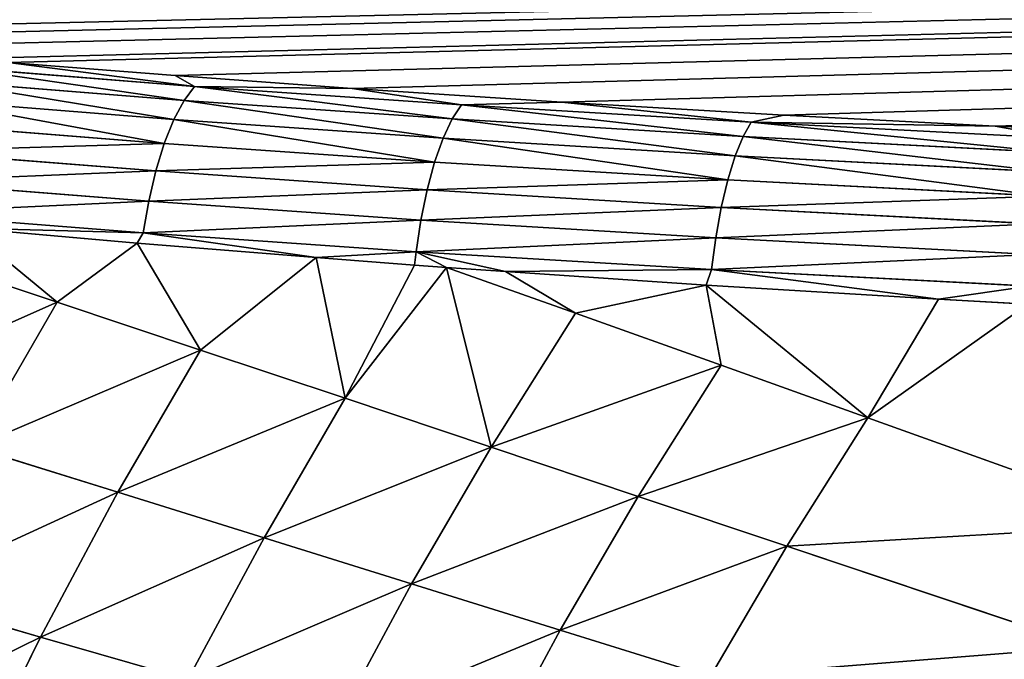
# Model space of a CAD drawing. Extents: x 0 to 605, y 0 to 400.
# Tile 440 of 656: x 97 to 125, y 260 to 278. Entities that reach past the tile are written whole.
import ezdxf

# ---------------------------------------------------------------- set-up
doc = ezdxf.new("R2010")
doc.units = 0
doc.header["$LTSCALE"] = 25.4
doc.layers.get('0').update_dxf_attribs({"linetype": 'CONTINUOUS'})

# ---------------------------------------------------------------- blocks, each defined once
blk = doc.blocks.new('ATLANTA610_-_S_STL')
at = {"color": 0}
for p, q in [((96.878, 52.6, 123.298), (101.611, 50.93, 123.671)), ((96.878, 52.6, 123.298), (101.611, 50.93, 123.671)), ((95.236, 52.32, 123.426), (102.166, 49.862, 123.974)), ((95.236, 52.32, 123.426), (102.166, 49.862, 123.974)), ((101.868, 49.054, 124.371), (94.902, 51.525, 123.819)), ((101.868, 49.054, 124.371), (94.902, 51.525, 123.819)), ((101.611, 50.93, 123.671), (106.635, 49.312, 124.032)), ((102.166, 49.862, 123.974), (101.611, 50.93, 123.671)), ((102.166, 49.862, 123.974), (101.611, 50.93, 123.671)), ((101.611, 50.93, 123.671), (106.635, 49.312, 124.032)), ((101.578, 48.3, 124.913), (94.575, 50.783, 124.359)), ((101.578, 48.3, 124.913), (94.575, 50.783, 124.359)), ((101.306, 47.634, 125.589), (94.271, 50.129, 125.032)), ((101.306, 47.634, 125.589), (94.271, 50.129, 125.032)), ((102.166, 49.862, 123.974), (101.868, 49.054, 124.371)), ((102.166, 49.862, 123.974), (101.868, 49.054, 124.371)), ((102.166, 49.862, 123.974), (106.635, 49.312, 124.032)), ((102.166, 49.862, 123.974), (106.635, 49.312, 124.032)), ((102.166, 49.862, 123.974), (109.727, 47.517, 124.498)), ((102.166, 49.862, 123.974), (109.727, 47.517, 124.498)), ((94.001, 49.59, 125.813), (101.066, 47.085, 126.372)), ((94.001, 49.59, 125.813), (101.066, 47.085, 126.372)), ((100.865, 46.672, 127.231), (93.775, 49.186, 126.669)), ((100.865, 46.672, 127.231), (93.775, 49.186, 126.669)), ((106.635, 49.312, 124.032), (112.571, 47.58, 124.419)), ((109.727, 47.517, 124.498), (106.635, 49.312, 124.032)), ((109.727, 47.517, 124.498), (106.635, 49.312, 124.032)), ((106.635, 49.312, 124.032), (112.571, 47.58, 124.419)), ((100.71, 46.404, 128.126), (93.6, 48.925, 127.564)), ((100.71, 46.404, 128.126), (93.6, 48.925, 127.564)), ((101.578, 48.3, 124.913), (101.868, 49.054, 124.371)), ((101.578, 48.3, 124.913), (101.868, 49.054, 124.371)), ((109.465, 46.698, 124.896), (101.868, 49.054, 124.371)), ((109.465, 46.698, 124.896), (101.868, 49.054, 124.371)), ((101.306, 47.634, 125.589), (101.578, 48.3, 124.913)), ((101.306, 47.634, 125.589), (101.578, 48.3, 124.913)), ((109.208, 45.933, 125.441), (101.578, 48.3, 124.913)), ((109.208, 45.933, 125.441), (101.578, 48.3, 124.913)), ((100.71, 46.404, 128.126), (95.722, 48.076, 127.995)), ((95.722, 48.076, 127.995), (100.535, 46.39, 128.418)), ((100.71, 46.404, 128.126), (95.722, 48.076, 127.995)), ((98.271, 46.773, 130.091), (95.722, 48.076, 127.995)), ((98.271, 46.773, 130.091), (95.722, 48.076, 127.995)), ((95.722, 48.076, 127.995), (100.535, 46.39, 128.418)), ((101.306, 47.634, 125.589), (101.066, 47.085, 126.372)), ((101.306, 47.634, 125.589), (101.066, 47.085, 126.372)), ((108.968, 45.257, 126.119), (101.306, 47.634, 125.589)), ((108.968, 45.257, 126.119), (101.306, 47.634, 125.589)), ((109.727, 47.517, 124.498), (109.465, 46.698, 124.896)), ((109.727, 47.517, 124.498), (109.465, 46.698, 124.896)), ((109.727, 47.517, 124.498), (112.571, 47.58, 124.419)), ((109.727, 47.517, 124.498), (112.571, 47.58, 124.419)), ((109.727, 47.517, 124.498), (117.942, 45.299, 124.992)), ((109.727, 47.517, 124.498), (117.942, 45.299, 124.992)), ((112.571, 47.58, 124.419), (118.867, 45.929, 124.787)), ((117.942, 45.299, 124.992), (112.571, 47.58, 124.419)), ((117.942, 45.299, 124.992), (112.571, 47.58, 124.419)), ((112.571, 47.58, 124.419), (118.867, 45.929, 124.787)), ((101.066, 47.085, 126.372), (100.865, 46.672, 127.231)), ((101.066, 47.085, 126.372), (100.865, 46.672, 127.231)), ((101.066, 47.085, 126.372), (108.756, 44.699, 126.905)), ((101.066, 47.085, 126.372), (108.756, 44.699, 126.905)), ((97.799, 45.185, 139.574), (93.663, 46.722, 138.38)), ((97.799, 45.185, 139.574), (93.663, 46.722, 138.38)), ((95.894, 46.743, 134.2), (98.271, 46.773, 130.091)), ((95.894, 46.743, 134.2), (98.271, 46.773, 130.091)), ((95.894, 46.743, 134.2), (99.993, 45.204, 135.474)), ((95.894, 46.743, 134.2), (99.993, 45.204, 135.474)), ((98.271, 46.773, 130.091), (100.535, 46.39, 128.418)), ((98.271, 46.773, 130.091), (100.535, 46.39, 128.418)), ((98.271, 46.773, 130.091), (102.331, 45.232, 131.444)), ((98.271, 46.773, 130.091), (102.331, 45.232, 131.444)), ((100.71, 46.404, 128.126), (100.865, 46.672, 127.231)), ((100.71, 46.404, 128.126), (100.865, 46.672, 127.231)), ((108.579, 44.279, 127.765), (100.865, 46.672, 127.231)), ((108.579, 44.279, 127.765), (100.865, 46.672, 127.231)), ((109.208, 45.933, 125.441), (109.465, 46.698, 124.896)), ((109.208, 45.933, 125.441), (109.465, 46.698, 124.896)), ((117.712, 44.471, 125.393), (109.465, 46.698, 124.896)), ((117.712, 44.471, 125.393), (109.465, 46.698, 124.896)), ((100.71, 46.404, 128.126), (100.535, 46.39, 128.418)), ((100.71, 46.404, 128.126), (100.535, 46.39, 128.418)), ((100.535, 46.39, 128.418), (105.61, 44.766, 128.827)), ((102.331, 45.232, 131.444), (100.535, 46.39, 128.418)), ((102.331, 45.232, 131.444), (100.535, 46.39, 128.418)), ((100.535, 46.39, 128.418), (105.61, 44.766, 128.827)), ((108.442, 44.005, 128.662), (100.71, 46.404, 128.126)), ((100.71, 46.404, 128.126), (105.61, 44.766, 128.827)), ((100.71, 46.404, 128.126), (105.61, 44.766, 128.827)), ((108.442, 44.005, 128.662), (100.71, 46.404, 128.126)), ((108.968, 45.257, 126.119), (109.208, 45.933, 125.441)), ((108.968, 45.257, 126.119), (109.208, 45.933, 125.441)), ((117.488, 43.698, 125.94), (109.208, 45.933, 125.441)), ((117.488, 43.698, 125.94), (109.208, 45.933, 125.441)), ((118.867, 45.929, 124.787), (117.942, 45.299, 124.992)), ((118.867, 45.929, 124.787), (117.942, 45.299, 124.992)), ((118.867, 45.929, 124.787), (124.857, 44.519, 125.102)), ((118.867, 45.929, 124.787), (124.857, 44.519, 125.102)), ((99.993, 45.204, 135.474), (102.331, 45.232, 131.444)), ((99.993, 45.204, 135.474), (102.331, 45.232, 131.444)), ((102.331, 45.232, 131.444), (105.61, 44.766, 128.827)), ((102.331, 45.232, 131.444), (105.61, 44.766, 128.827)), ((102.331, 45.232, 131.444), (106.432, 43.79, 132.812)), ((102.331, 45.232, 131.444), (106.432, 43.79, 132.812)), ((108.968, 45.257, 126.119), (108.756, 44.699, 126.905)), ((108.968, 45.257, 126.119), (108.756, 44.699, 126.905)), ((117.278, 43.014, 126.62), (108.968, 45.257, 126.119)), ((117.278, 43.014, 126.62), (108.968, 45.257, 126.119)), ((117.942, 45.299, 124.992), (117.712, 44.471, 125.393)), ((117.942, 45.299, 124.992), (117.712, 44.471, 125.393)), ((124.857, 44.519, 125.102), (117.942, 45.299, 124.992)), ((117.942, 45.299, 124.992), (126.799, 43.237, 125.453)), ((124.857, 44.519, 125.102), (117.942, 45.299, 124.992)), ((117.942, 45.299, 124.992), (126.799, 43.237, 125.453)), ((95.747, 45.175, 143.738), (97.799, 45.185, 139.574)), ((95.747, 45.175, 143.738), (97.799, 45.185, 139.574)), ((97.799, 45.185, 139.574), (99.993, 45.204, 135.474)), ((97.799, 45.185, 139.574), (99.993, 45.204, 135.474)), ((101.977, 43.747, 140.78), (97.799, 45.185, 139.574)), ((101.977, 43.747, 140.78), (97.799, 45.185, 139.574)), ((104.134, 43.764, 136.762), (99.993, 45.204, 135.474)), ((104.134, 43.764, 136.762), (99.993, 45.204, 135.474)), ((108.442, 44.005, 128.662), (105.61, 44.766, 128.827)), ((105.61, 44.766, 128.827), (108.397, 43.934, 129.037)), ((108.442, 44.005, 128.662), (105.61, 44.766, 128.827)), ((106.432, 43.79, 132.812), (105.61, 44.766, 128.827)), ((106.432, 43.79, 132.812), (105.61, 44.766, 128.827)), ((105.61, 44.766, 128.827), (108.397, 43.934, 129.037)), ((108.756, 44.699, 126.905), (108.579, 44.279, 127.765)), ((108.756, 44.699, 126.905), (108.579, 44.279, 127.765)), ((108.756, 44.699, 126.905), (117.093, 42.449, 127.407)), ((108.756, 44.699, 126.905), (117.093, 42.449, 127.407)), ((117.488, 43.698, 125.94), (117.712, 44.471, 125.393)), ((117.488, 43.698, 125.94), (117.712, 44.471, 125.393)), ((126.6, 42.402, 125.855), (117.712, 44.471, 125.393)), ((126.6, 42.402, 125.855), (117.712, 44.471, 125.393)), ((124.857, 44.519, 125.102), (131.222, 43.169, 125.403)), ((124.857, 44.519, 125.102), (126.799, 43.237, 125.453)), ((124.857, 44.519, 125.102), (131.222, 43.169, 125.403)), ((124.857, 44.519, 125.102), (126.799, 43.237, 125.453)), ((108.442, 44.005, 128.662), (108.579, 44.279, 127.765)), ((108.442, 44.005, 128.662), (108.579, 44.279, 127.765)), ((116.938, 42.023, 128.268), (108.579, 44.279, 127.765)), ((116.938, 42.023, 128.268), (108.579, 44.279, 127.765)), ((106.432, 43.79, 132.812), (108.397, 43.934, 129.037)), ((106.432, 43.79, 132.812), (108.397, 43.934, 129.037)), ((108.442, 44.005, 128.662), (108.397, 43.934, 129.037)), ((108.442, 44.005, 128.662), (108.397, 43.934, 129.037)), ((108.397, 43.934, 129.037), (109.305, 43.672, 129.103)), ((108.397, 43.934, 129.037), (109.305, 43.672, 129.103)), ((109.305, 43.672, 129.103), (108.442, 44.005, 128.662)), ((109.305, 43.672, 129.103), (108.442, 44.005, 128.662)), ((110.98, 43.199, 129.222), (108.442, 44.005, 128.662)), ((110.98, 43.199, 129.222), (108.442, 44.005, 128.662)), ((116.818, 41.744, 129.166), (108.442, 44.005, 128.662)), ((116.818, 41.744, 129.166), (108.442, 44.005, 128.662)), ((101.977, 43.747, 140.78), (104.134, 43.764, 136.762)), ((101.977, 43.747, 140.78), (104.134, 43.764, 136.762)), ((104.134, 43.764, 136.762), (106.432, 43.79, 132.812)), ((104.134, 43.764, 136.762), (106.432, 43.79, 132.812)), ((108.314, 42.417, 138.064), (104.134, 43.764, 136.762)), ((108.314, 42.417, 138.064), (104.134, 43.764, 136.762)), ((106.432, 43.79, 132.812), (109.305, 43.672, 129.103)), ((110.569, 42.44, 134.194), (106.432, 43.79, 132.812)), ((110.569, 42.44, 134.194), (106.432, 43.79, 132.812)), ((106.432, 43.79, 132.812), (109.305, 43.672, 129.103)), ((109.305, 43.672, 129.103), (110.98, 43.199, 129.222)), ((110.569, 42.44, 134.194), (109.305, 43.672, 129.103)), ((110.569, 42.44, 134.194), (109.305, 43.672, 129.103)), ((112.962, 42.471, 130.396), (109.305, 43.672, 129.103)), ((112.962, 42.471, 130.396), (109.305, 43.672, 129.103)), ((109.305, 43.672, 129.103), (110.98, 43.199, 129.222)), ((117.278, 43.014, 126.62), (117.488, 43.698, 125.94)), ((117.278, 43.014, 126.62), (117.488, 43.698, 125.94)), ((126.405, 41.622, 126.403), (117.488, 43.698, 125.94)), ((126.405, 41.622, 126.403), (117.488, 43.698, 125.94)), ((110.98, 43.199, 129.222), (116.818, 41.744, 129.166)), ((110.98, 43.199, 129.222), (116.818, 41.744, 129.166)), ((110.98, 43.199, 129.222), (116.662, 41.69, 129.603)), ((112.962, 42.471, 130.396), (110.98, 43.199, 129.222)), ((112.962, 42.471, 130.396), (110.98, 43.199, 129.222)), ((110.98, 43.199, 129.222), (116.662, 41.69, 129.603)), ((117.278, 43.014, 126.62), (117.093, 42.449, 127.407)), ((117.278, 43.014, 126.62), (117.093, 42.449, 127.407)), ((126.223, 40.931, 127.084), (117.278, 43.014, 126.62)), ((126.223, 40.931, 127.084), (117.278, 43.014, 126.62)), ((108.314, 42.417, 138.064), (110.569, 42.44, 134.194)), ((108.314, 42.417, 138.064), (110.569, 42.44, 134.194)), ((112.962, 42.471, 130.396), (110.569, 42.44, 134.194)), ((112.962, 42.471, 130.396), (110.569, 42.44, 134.194)), ((114.741, 41.177, 135.59), (110.569, 42.44, 134.194)), ((114.741, 41.177, 135.59), (110.569, 42.44, 134.194)), ((117.088, 41.206, 131.871), (112.962, 42.471, 130.396)), ((117.088, 41.206, 131.871), (112.962, 42.471, 130.396)), ((116.662, 41.69, 129.603), (112.962, 42.471, 130.396)), ((116.662, 41.69, 129.603), (112.962, 42.471, 130.396)), ((117.093, 42.449, 127.407), (116.938, 42.023, 128.268)), ((117.093, 42.449, 127.407), (116.938, 42.023, 128.268)), ((117.093, 42.449, 127.407), (126.062, 40.361, 127.873)), ((117.093, 42.449, 127.407), (126.062, 40.361, 127.873)), ((106.194, 42.402, 142), (108.314, 42.417, 138.064)), ((106.194, 42.402, 142), (108.314, 42.417, 138.064)), ((112.529, 41.156, 139.377), (108.314, 42.417, 138.064)), ((112.529, 41.156, 139.377), (108.314, 42.417, 138.064)), ((116.818, 41.744, 129.166), (116.938, 42.023, 128.268)), ((116.818, 41.744, 129.166), (116.938, 42.023, 128.268)), ((125.928, 39.93, 128.735), (116.938, 42.023, 128.268)), ((125.928, 39.93, 128.735), (116.938, 42.023, 128.268)), ((116.662, 41.69, 129.603), (116.818, 41.744, 129.166)), ((116.662, 41.69, 129.603), (116.818, 41.744, 129.166)), ((116.662, 41.69, 129.603), (123.253, 40.113, 130.001)), ((117.088, 41.206, 131.871), (116.662, 41.69, 129.603)), ((121.246, 40.023, 133.361), (116.662, 41.69, 129.603)), ((117.088, 41.206, 131.871), (116.662, 41.69, 129.603)), ((121.246, 40.023, 133.361), (116.662, 41.69, 129.603)), ((116.662, 41.69, 129.603), (123.253, 40.113, 130.001)), ((116.818, 41.744, 129.166), (123.253, 40.113, 130.001)), ((125.823, 39.648, 129.634), (116.818, 41.744, 129.166)), ((116.818, 41.744, 129.166), (123.253, 40.113, 130.001)), ((125.823, 39.648, 129.634), (116.818, 41.744, 129.166)), ((110.449, 41.142, 143.23), (112.529, 41.156, 139.377)), ((110.449, 41.142, 143.23), (112.529, 41.156, 139.377)), ((112.529, 41.156, 139.377), (114.741, 41.177, 135.59)), ((112.529, 41.156, 139.377), (114.741, 41.177, 135.59)), ((116.778, 39.977, 140.704), (112.529, 41.156, 139.377)), ((116.778, 39.977, 140.704), (112.529, 41.156, 139.377)), ((114.741, 41.177, 135.59), (117.088, 41.206, 131.871)), ((114.741, 41.177, 135.59), (117.088, 41.206, 131.871)), ((118.947, 39.997, 136.998), (114.741, 41.177, 135.59)), ((118.947, 39.997, 136.998), (114.741, 41.177, 135.59)), ((121.246, 40.023, 133.361), (117.088, 41.206, 131.871)), ((121.246, 40.023, 133.361), (117.088, 41.206, 131.871)), ((116.778, 39.977, 140.704), (118.947, 39.997, 136.998)), ((116.778, 39.977, 140.704), (118.947, 39.997, 136.998)), ((118.947, 39.997, 136.998), (121.246, 40.023, 133.361)), ((118.947, 39.997, 136.998), (121.246, 40.023, 133.361)), ((127.45, 37.862, 139.852), (118.947, 39.997, 136.998)), ((127.45, 37.862, 139.852), (118.947, 39.997, 136.998)), ((123.253, 40.113, 130.001), (121.246, 40.023, 133.361)), ((123.253, 40.113, 130.001), (121.246, 40.023, 133.361)), ((121.246, 40.023, 133.361), (125.779, 39.554, 130.144)), ((121.246, 40.023, 133.361), (125.779, 39.554, 130.144)), ((121.246, 40.023, 133.361), (129.652, 37.885, 136.378)), ((121.246, 40.023, 133.361), (129.652, 37.885, 136.378)), ((123.253, 40.113, 130.001), (125.823, 39.648, 129.634)), ((123.253, 40.113, 130.001), (125.823, 39.648, 129.634)), ((123.253, 40.113, 130.001), (125.779, 39.554, 130.144)), ((123.253, 40.113, 130.001), (125.779, 39.554, 130.144))]:
    blk.add_line(p, q, dxfattribs=at)
mesh = blk.add_polyface(dxfattribs=at)
corners = [(35.797, 103.894, 111.851), (571.006, 106.591, 111.249), (34.388, 106.591, 111.249), (37.928, 100.086, 112.701), (38.654, 98.858, 112.975), (40.127, 96.464, 113.509), (41.904, 93.74, 114.117), (42.395, 93.018, 114.278), (44.76, 89.705, 115.018), (45.369, 88.895, 115.198), (47.226, 86.522, 115.728), (49.041, 84.335, 116.216), (49.785, 83.473, 116.408), (52.433, 80.561, 117.058), (55.193, 77.763, 117.683), (58.096, 75.052, 118.288), (61.14, 72.434, 118.872), (64.319, 69.917, 119.434), (67.637, 67.499, 119.973), (71.141, 65.154, 120.497), (74.846, 62.881, 121.004), (78.763, 60.681, 121.495), (82.902, 58.555, 121.969), (87.283, 56.501, 122.428), (89.174, 55.671, 122.613), (91.934, 54.516, 122.871), (95.55, 53.096, 123.188), (96.878, 52.6, 123.298), (101.611, 50.93, 123.671), (106.635, 49.312, 124.032), (112.571, 47.58, 124.419), (118.867, 45.929, 124.787), (124.857, 44.519, 125.102), (131.222, 43.169, 125.403), (137.992, 41.883, 125.69), (145.207, 40.661, 125.963), (152.995, 39.491, 126.224), (161.346, 38.383, 126.471), (171.208, 37.246, 126.725), (179.751, 36.393, 126.915), (189.849, 35.523, 127.109), (200.64, 34.741, 127.284), (213.516, 33.978, 127.454), (226.998, 33.359, 127.592), (239.742, 32.927, 127.689), (253.158, 32.617, 127.758), (267.527, 32.431, 127.8), (285.141, 32.344, 127.819), (302.697, 32.329, 127.822), (320.938, 32.345, 127.819), (339.364, 32.444, 127.797), (353.896, 32.648, 127.751), (366.557, 32.953, 127.683), (378.727, 33.372, 127.589), (392.694, 34.022, 127.445), (404.119, 34.699, 127.293), (414.802, 35.465, 127.122), (425.484, 36.378, 126.919), (435.255, 37.36, 126.699), (444.241, 38.407, 126.466), (452.534, 39.51, 126.22), (459.554, 40.561, 125.985), (466.93, 41.799, 125.709), (474.123, 43.156, 125.406), (480.586, 44.523, 125.101), (486.816, 45.996, 124.772), (492.209, 47.411, 124.456), (497.473, 48.933, 124.117), (502.377, 50.483, 123.771), (507.695, 52.32, 123.361), (512.783, 54.251, 122.93), (514.295, 54.863, 122.793), (517.255, 56.116, 122.514), (520.424, 57.55, 122.194), (521.364, 57.995, 122.094), (525.177, 59.897, 121.67), (526.134, 60.401, 121.557), (528.665, 61.789, 121.248), (531.464, 63.42, 120.884), (532.358, 63.964, 120.762), (535.52, 65.981, 120.312), (536.527, 66.657, 120.161), (538.712, 68.179, 119.821), (541.316, 70.105, 119.392), (541.756, 70.444, 119.316), (544.642, 72.76, 118.799), (547.245, 75.006, 118.298), (549.952, 77.514, 117.738), (552.726, 80.296, 117.117), (555.195, 82.979, 116.519), (557.842, 86.104, 115.821), (560.273, 89.22, 115.126), (562.482, 92.28, 114.443), (564.617, 95.462, 113.733), (566.874, 99.093, 112.922), (568.575, 102.034, 112.266), (569.1, 102.983, 112.054)]
mesh.append_faces([[corners[k] for k in face] for face in [(0, 1, 2), (1, 95, 96)]], dxfattribs={"vtx0": -1, "color": 0})
mesh.append_faces([[corners[k] for k in face] for face in [(1, 0, 3), (1, 3, 4), (1, 4, 5), (1, 5, 6), (1, 6, 7), (1, 7, 8), (1, 8, 9), (1, 9, 10), (1, 10, 11), (1, 11, 12), (1, 12, 13), (1, 13, 14), (1, 14, 15), (1, 15, 16), (1, 16, 17), (1, 17, 18), (1, 18, 19), (1, 19, 20), (1, 20, 21), (1, 21, 22), (1, 22, 23), (1, 23, 24), (1, 24, 25), (1, 25, 26), (1, 26, 27), (1, 27, 28), (1, 28, 29), (1, 29, 30), (1, 30, 31), (1, 31, 32), (1, 32, 33), (1, 33, 34), (1, 34, 35), (1, 35, 36), (1, 36, 37), (1, 37, 38), (1, 38, 39), (1, 39, 40), (1, 40, 41), (1, 41, 42), (1, 42, 43), (1, 43, 44), (1, 44, 45), (1, 45, 46), (1, 46, 47), (1, 47, 48), (1, 48, 49), (1, 49, 50), (1, 50, 51), (1, 51, 52), (1, 52, 53), (1, 53, 54), (1, 54, 55), (1, 55, 56), (1, 56, 57), (1, 57, 58), (1, 58, 59), (1, 59, 60), (1, 60, 61), (1, 61, 62), (1, 62, 63), (1, 63, 64), (1, 64, 65), (1, 65, 66), (1, 66, 67), (1, 67, 68), (1, 68, 69), (1, 69, 70), (1, 70, 71), (1, 71, 72), (1, 72, 73), (1, 73, 74), (1, 74, 75), (1, 75, 76), (1, 76, 77), (1, 77, 78), (1, 78, 79), (1, 79, 80), (1, 80, 81), (1, 81, 82), (1, 82, 83), (1, 83, 84), (1, 84, 85), (1, 85, 86), (1, 86, 87), (1, 87, 88), (1, 88, 89), (1, 89, 90), (1, 90, 91), (1, 91, 92), (1, 92, 93), (1, 93, 94), (1, 94, 95)]], dxfattribs={"vtx0": -1, "vtx2": -1, "color": 0})
mesh = blk.add_polyface(dxfattribs=at)
corners = [(102.166, 49.862, 123.974), (96.878, 52.6, 123.298), (95.236, 52.32, 123.426), (101.611, 50.93, 123.671)]
mesh.append_faces([[corners[k] for k in face] for face in [(0, 1, 2), (1, 0, 3)]], dxfattribs={"vtx0": -1, "color": 0})
mesh = blk.add_polyface(dxfattribs=at)
corners = [(101.868, 49.054, 124.371), (95.236, 52.32, 123.426), (94.902, 51.525, 123.819), (102.166, 49.862, 123.974)]
mesh.append_faces([[corners[k] for k in face] for face in [(0, 1, 2), (1, 0, 3)]], dxfattribs={"vtx0": -1, "color": 0})
mesh = blk.add_polyface(dxfattribs=at)
corners = [(101.578, 48.3, 124.913), (94.902, 51.525, 123.819), (94.575, 50.783, 124.359), (101.868, 49.054, 124.371)]
mesh.append_faces([[corners[k] for k in face] for face in [(0, 1, 2), (1, 0, 3)]], dxfattribs={"vtx0": -1, "color": 0})
mesh = blk.add_polyface(dxfattribs=at)
corners = [(106.635, 49.312, 124.032), (101.611, 50.93, 123.671), (102.166, 49.862, 123.974)]
mesh.append_faces([[corners[k] for k in face] for face in [(0, 1, 2)]], dxfattribs={"color": 0})
mesh = blk.add_polyface(dxfattribs=at)
corners = [(101.306, 47.634, 125.589), (94.575, 50.783, 124.359), (94.271, 50.129, 125.032), (101.578, 48.3, 124.913)]
mesh.append_faces([[corners[k] for k in face] for face in [(0, 1, 2), (1, 0, 3)]], dxfattribs={"vtx0": -1, "color": 0})
mesh = blk.add_polyface(dxfattribs=at)
corners = [(94.001, 49.59, 125.813), (101.306, 47.634, 125.589), (94.271, 50.129, 125.032), (101.066, 47.085, 126.372)]
mesh.append_faces([[corners[k] for k in face] for face in [(0, 1, 2), (1, 0, 3)]], dxfattribs={"vtx0": -1, "color": 0})
mesh = blk.add_polyface(dxfattribs=at)
corners = [(109.465, 46.698, 124.896), (102.166, 49.862, 123.974), (101.868, 49.054, 124.371), (109.727, 47.517, 124.498)]
mesh.append_faces([[corners[k] for k in face] for face in [(0, 1, 2), (1, 0, 3)]], dxfattribs={"vtx0": -1, "color": 0})
mesh = blk.add_polyface(dxfattribs=at)
corners = [(109.727, 47.517, 124.498), (106.635, 49.312, 124.032), (102.166, 49.862, 123.974)]
mesh.append_faces([[corners[k] for k in face] for face in [(0, 1, 2)]], dxfattribs={"color": 0})
mesh = blk.add_polyface(dxfattribs=at)
corners = [(93.775, 49.186, 126.669), (101.066, 47.085, 126.372), (94.001, 49.59, 125.813), (100.865, 46.672, 127.231)]
mesh.append_faces([[corners[k] for k in face] for face in [(0, 1, 2), (1, 0, 3)]], dxfattribs={"vtx0": -1, "color": 0})
mesh = blk.add_polyface(dxfattribs=at)
corners = [(93.6, 48.925, 127.564), (100.865, 46.672, 127.231), (93.775, 49.186, 126.669), (100.71, 46.404, 128.126)]
mesh.append_faces([[corners[k] for k in face] for face in [(0, 1, 2), (1, 0, 3)]], dxfattribs={"vtx0": -1, "color": 0})
mesh = blk.add_polyface(dxfattribs=at)
corners = [(112.571, 47.58, 124.419), (106.635, 49.312, 124.032), (109.727, 47.517, 124.498)]
mesh.append_faces([[corners[k] for k in face] for face in [(0, 1, 2)]], dxfattribs={"color": 0})
mesh = blk.add_polyface(dxfattribs=at)
corners = [(100.71, 46.404, 128.126), (93.6, 48.925, 127.564), (95.722, 48.076, 127.995)]
mesh.append_faces([[corners[k] for k in face] for face in [(0, 1, 2)]], dxfattribs={"color": 0})
mesh = blk.add_polyface(dxfattribs=at)
corners = [(109.208, 45.933, 125.441), (101.868, 49.054, 124.371), (101.578, 48.3, 124.913), (109.465, 46.698, 124.896)]
mesh.append_faces([[corners[k] for k in face] for face in [(0, 1, 2), (1, 0, 3)]], dxfattribs={"vtx0": -1, "color": 0})
mesh = blk.add_polyface(dxfattribs=at)
corners = [(94.254, 48.422, 128.753), (98.271, 46.773, 130.091), (95.722, 48.076, 127.995), (91.838, 48.389, 132.94), (95.894, 46.743, 134.2)]
mesh.append_faces([[corners[k] for k in face] for face in [(0, 1, 2), (1, 3, 4)]], dxfattribs={"vtx0": -1, "color": 0})
mesh.append_faces([[corners[k] for k in face] for face in [(1, 0, 3)]], dxfattribs={"vtx0": -1, "vtx2": -1, "color": 0})
mesh = blk.add_polyface(dxfattribs=at)
corners = [(108.968, 45.257, 126.119), (101.578, 48.3, 124.913), (101.306, 47.634, 125.589), (109.208, 45.933, 125.441)]
mesh.append_faces([[corners[k] for k in face] for face in [(0, 1, 2), (1, 0, 3)]], dxfattribs={"vtx0": -1, "color": 0})
mesh = blk.add_polyface(dxfattribs=at)
corners = [(100.535, 46.39, 128.418), (100.71, 46.404, 128.126), (95.722, 48.076, 127.995)]
mesh.append_faces([[corners[k] for k in face] for face in [(0, 1, 2)]], dxfattribs={"color": 0})
mesh = blk.add_polyface(dxfattribs=at)
corners = [(98.271, 46.773, 130.091), (100.535, 46.39, 128.418), (95.722, 48.076, 127.995)]
mesh.append_faces([[corners[k] for k in face] for face in [(0, 1, 2)]], dxfattribs={"color": 0})
mesh = blk.add_polyface(dxfattribs=at)
corners = [(101.066, 47.085, 126.372), (108.968, 45.257, 126.119), (101.306, 47.634, 125.589), (108.756, 44.699, 126.905)]
mesh.append_faces([[corners[k] for k in face] for face in [(0, 1, 2), (1, 0, 3)]], dxfattribs={"vtx0": -1, "color": 0})
mesh = blk.add_polyface(dxfattribs=at)
corners = [(117.712, 44.471, 125.393), (109.727, 47.517, 124.498), (109.465, 46.698, 124.896), (117.942, 45.299, 124.992)]
mesh.append_faces([[corners[k] for k in face] for face in [(0, 1, 2), (1, 0, 3)]], dxfattribs={"vtx0": -1, "color": 0})
mesh = blk.add_polyface(dxfattribs=at)
corners = [(117.942, 45.299, 124.992), (112.571, 47.58, 124.419), (109.727, 47.517, 124.498)]
mesh.append_faces([[corners[k] for k in face] for face in [(0, 1, 2)]], dxfattribs={"color": 0})
mesh = blk.add_polyface(dxfattribs=at)
corners = [(118.867, 45.929, 124.787), (112.571, 47.58, 124.419), (117.942, 45.299, 124.992)]
mesh.append_faces([[corners[k] for k in face] for face in [(0, 1, 2)]], dxfattribs={"color": 0})
mesh = blk.add_polyface(dxfattribs=at)
corners = [(100.865, 46.672, 127.231), (108.756, 44.699, 126.905), (101.066, 47.085, 126.372), (108.579, 44.279, 127.765)]
mesh.append_faces([[corners[k] for k in face] for face in [(0, 1, 2), (1, 0, 3)]], dxfattribs={"vtx0": -1, "color": 0})
mesh = blk.add_polyface(dxfattribs=at)
corners = [(91.579, 46.711, 142.626), (97.799, 45.185, 139.574), (93.663, 46.722, 138.38), (95.747, 45.175, 143.738)]
mesh.append_faces([[corners[k] for k in face] for face in [(0, 1, 2), (1, 0, 3)]], dxfattribs={"vtx0": -1, "color": 0})
mesh = blk.add_polyface(dxfattribs=at)
corners = [(93.663, 46.722, 138.38), (99.993, 45.204, 135.474), (95.894, 46.743, 134.2), (97.799, 45.185, 139.574)]
mesh.append_faces([[corners[k] for k in face] for face in [(0, 1, 2), (1, 0, 3)]], dxfattribs={"vtx0": -1, "color": 0})
mesh = blk.add_polyface(dxfattribs=at)
corners = [(95.894, 46.743, 134.2), (102.331, 45.232, 131.444), (98.271, 46.773, 130.091), (99.993, 45.204, 135.474)]
mesh.append_faces([[corners[k] for k in face] for face in [(0, 1, 2), (1, 0, 3)]], dxfattribs={"vtx0": -1, "color": 0})
mesh = blk.add_polyface(dxfattribs=at)
corners = [(102.331, 45.232, 131.444), (100.535, 46.39, 128.418), (98.271, 46.773, 130.091)]
mesh.append_faces([[corners[k] for k in face] for face in [(0, 1, 2)]], dxfattribs={"color": 0})
mesh = blk.add_polyface(dxfattribs=at)
corners = [(100.71, 46.404, 128.126), (108.579, 44.279, 127.765), (100.865, 46.672, 127.231), (108.442, 44.005, 128.662)]
mesh.append_faces([[corners[k] for k in face] for face in [(0, 1, 2), (1, 0, 3)]], dxfattribs={"vtx0": -1, "color": 0})
mesh = blk.add_polyface(dxfattribs=at)
corners = [(117.488, 43.698, 125.94), (109.465, 46.698, 124.896), (109.208, 45.933, 125.441), (117.712, 44.471, 125.393)]
mesh.append_faces([[corners[k] for k in face] for face in [(0, 1, 2), (1, 0, 3)]], dxfattribs={"vtx0": -1, "color": 0})
mesh = blk.add_polyface(dxfattribs=at)
corners = [(105.61, 44.766, 128.827), (100.71, 46.404, 128.126), (100.535, 46.39, 128.418)]
mesh.append_faces([[corners[k] for k in face] for face in [(0, 1, 2)]], dxfattribs={"color": 0})
mesh = blk.add_polyface(dxfattribs=at)
corners = [(102.331, 45.232, 131.444), (105.61, 44.766, 128.827), (100.535, 46.39, 128.418)]
mesh.append_faces([[corners[k] for k in face] for face in [(0, 1, 2)]], dxfattribs={"color": 0})
mesh = blk.add_polyface(dxfattribs=at)
corners = [(105.61, 44.766, 128.827), (108.442, 44.005, 128.662), (100.71, 46.404, 128.126)]
mesh.append_faces([[corners[k] for k in face] for face in [(0, 1, 2)]], dxfattribs={"color": 0})
mesh = blk.add_polyface(dxfattribs=at)
corners = [(117.278, 43.014, 126.62), (109.208, 45.933, 125.441), (108.968, 45.257, 126.119), (117.488, 43.698, 125.94)]
mesh.append_faces([[corners[k] for k in face] for face in [(0, 1, 2), (1, 0, 3)]], dxfattribs={"vtx0": -1, "color": 0})
mesh = blk.add_polyface(dxfattribs=at)
corners = [(124.857, 44.519, 125.102), (118.867, 45.929, 124.787), (117.942, 45.299, 124.992)]
mesh.append_faces([[corners[k] for k in face] for face in [(0, 1, 2)]], dxfattribs={"color": 0})
mesh = blk.add_polyface(dxfattribs=at)
corners = [(99.993, 45.204, 135.474), (106.432, 43.79, 132.812), (102.331, 45.232, 131.444), (104.134, 43.764, 136.762)]
mesh.append_faces([[corners[k] for k in face] for face in [(0, 1, 2), (1, 0, 3)]], dxfattribs={"vtx0": -1, "color": 0})
mesh = blk.add_polyface(dxfattribs=at)
corners = [(106.432, 43.79, 132.812), (105.61, 44.766, 128.827), (102.331, 45.232, 131.444)]
mesh.append_faces([[corners[k] for k in face] for face in [(0, 1, 2)]], dxfattribs={"color": 0})
mesh = blk.add_polyface(dxfattribs=at)
corners = [(108.756, 44.699, 126.905), (117.278, 43.014, 126.62), (108.968, 45.257, 126.119), (117.093, 42.449, 127.407)]
mesh.append_faces([[corners[k] for k in face] for face in [(0, 1, 2), (1, 0, 3)]], dxfattribs={"vtx0": -1, "color": 0})
mesh = blk.add_polyface(dxfattribs=at)
corners = [(126.6, 42.402, 125.855), (117.942, 45.299, 124.992), (117.712, 44.471, 125.393), (126.799, 43.237, 125.453)]
mesh.append_faces([[corners[k] for k in face] for face in [(0, 1, 2), (1, 0, 3)]], dxfattribs={"vtx0": -1, "color": 0})
mesh = blk.add_polyface(dxfattribs=at)
corners = [(126.799, 43.237, 125.453), (124.857, 44.519, 125.102), (117.942, 45.299, 124.992)]
mesh.append_faces([[corners[k] for k in face] for face in [(0, 1, 2)]], dxfattribs={"color": 0})
mesh = blk.add_polyface(dxfattribs=at)
corners = [(95.747, 45.175, 143.738), (101.977, 43.747, 140.78), (97.799, 45.185, 139.574), (99.959, 43.739, 144.862)]
mesh.append_faces([[corners[k] for k in face] for face in [(0, 1, 2), (1, 0, 3)]], dxfattribs={"vtx0": -1, "color": 0})
mesh = blk.add_polyface(dxfattribs=at)
corners = [(97.799, 45.185, 139.574), (104.134, 43.764, 136.762), (99.993, 45.204, 135.474), (101.977, 43.747, 140.78)]
mesh.append_faces([[corners[k] for k in face] for face in [(0, 1, 2), (1, 0, 3)]], dxfattribs={"vtx0": -1, "color": 0})
mesh = blk.add_polyface(dxfattribs=at)
corners = [(108.397, 43.934, 129.037), (108.442, 44.005, 128.662), (105.61, 44.766, 128.827)]
mesh.append_faces([[corners[k] for k in face] for face in [(0, 1, 2)]], dxfattribs={"color": 0})
mesh = blk.add_polyface(dxfattribs=at)
corners = [(106.432, 43.79, 132.812), (108.397, 43.934, 129.037), (105.61, 44.766, 128.827)]
mesh.append_faces([[corners[k] for k in face] for face in [(0, 1, 2)]], dxfattribs={"color": 0})
mesh = blk.add_polyface(dxfattribs=at)
corners = [(108.579, 44.279, 127.765), (117.093, 42.449, 127.407), (108.756, 44.699, 126.905), (116.938, 42.023, 128.268)]
mesh.append_faces([[corners[k] for k in face] for face in [(0, 1, 2), (1, 0, 3)]], dxfattribs={"vtx0": -1, "color": 0})
mesh = blk.add_polyface(dxfattribs=at)
corners = [(126.405, 41.622, 126.403), (117.712, 44.471, 125.393), (117.488, 43.698, 125.94), (126.6, 42.402, 125.855)]
mesh.append_faces([[corners[k] for k in face] for face in [(0, 1, 2), (1, 0, 3)]], dxfattribs={"vtx0": -1, "color": 0})
mesh = blk.add_polyface(dxfattribs=at)
corners = [(131.222, 43.169, 125.403), (124.857, 44.519, 125.102), (126.799, 43.237, 125.453)]
mesh.append_faces([[corners[k] for k in face] for face in [(0, 1, 2)]], dxfattribs={"color": 0})
mesh = blk.add_polyface(dxfattribs=at)
corners = [(108.442, 44.005, 128.662), (116.938, 42.023, 128.268), (108.579, 44.279, 127.765), (116.818, 41.744, 129.166)]
mesh.append_faces([[corners[k] for k in face] for face in [(0, 1, 2), (1, 0, 3)]], dxfattribs={"vtx0": -1, "color": 0})
mesh = blk.add_polyface(dxfattribs=at)
corners = [(106.432, 43.79, 132.812), (109.305, 43.672, 129.103), (108.397, 43.934, 129.037)]
mesh.append_faces([[corners[k] for k in face] for face in [(0, 1, 2)]], dxfattribs={"color": 0})
mesh = blk.add_polyface(dxfattribs=at)
corners = [(109.305, 43.672, 129.103), (108.442, 44.005, 128.662), (108.397, 43.934, 129.037)]
mesh.append_faces([[corners[k] for k in face] for face in [(0, 1, 2)]], dxfattribs={"color": 0})
mesh = blk.add_polyface(dxfattribs=at)
corners = [(110.98, 43.199, 129.222), (108.442, 44.005, 128.662), (109.305, 43.672, 129.103)]
mesh.append_faces([[corners[k] for k in face] for face in [(0, 1, 2)]], dxfattribs={"color": 0})
mesh = blk.add_polyface(dxfattribs=at)
corners = [(110.98, 43.199, 129.222), (116.818, 41.744, 129.166), (108.442, 44.005, 128.662)]
mesh.append_faces([[corners[k] for k in face] for face in [(0, 1, 2)]], dxfattribs={"color": 0})
mesh = blk.add_polyface(dxfattribs=at)
corners = [(101.977, 43.747, 140.78), (108.314, 42.417, 138.064), (104.134, 43.764, 136.762), (106.194, 42.402, 142)]
mesh.append_faces([[corners[k] for k in face] for face in [(0, 1, 2), (1, 0, 3)]], dxfattribs={"vtx0": -1, "color": 0})
mesh = blk.add_polyface(dxfattribs=at)
corners = [(104.134, 43.764, 136.762), (110.569, 42.44, 134.194), (106.432, 43.79, 132.812), (108.314, 42.417, 138.064)]
mesh.append_faces([[corners[k] for k in face] for face in [(0, 1, 2), (1, 0, 3)]], dxfattribs={"vtx0": -1, "color": 0})
mesh = blk.add_polyface(dxfattribs=at)
corners = [(110.569, 42.44, 134.194), (109.305, 43.672, 129.103), (106.432, 43.79, 132.812)]
mesh.append_faces([[corners[k] for k in face] for face in [(0, 1, 2)]], dxfattribs={"color": 0})
mesh = blk.add_polyface(dxfattribs=at)
corners = [(110.569, 42.44, 134.194), (112.962, 42.471, 130.396), (109.305, 43.672, 129.103)]
mesh.append_faces([[corners[k] for k in face] for face in [(0, 1, 2)]], dxfattribs={"color": 0})
mesh = blk.add_polyface(dxfattribs=at)
corners = [(112.962, 42.471, 130.396), (110.98, 43.199, 129.222), (109.305, 43.672, 129.103)]
mesh.append_faces([[corners[k] for k in face] for face in [(0, 1, 2)]], dxfattribs={"color": 0})
mesh = blk.add_polyface(dxfattribs=at)
corners = [(126.223, 40.931, 127.084), (117.488, 43.698, 125.94), (117.278, 43.014, 126.62), (126.405, 41.622, 126.403)]
mesh.append_faces([[corners[k] for k in face] for face in [(0, 1, 2), (1, 0, 3)]], dxfattribs={"vtx0": -1, "color": 0})
mesh = blk.add_polyface(dxfattribs=at)
corners = [(116.662, 41.69, 129.603), (116.818, 41.744, 129.166), (110.98, 43.199, 129.222)]
mesh.append_faces([[corners[k] for k in face] for face in [(0, 1, 2)]], dxfattribs={"color": 0})
mesh = blk.add_polyface(dxfattribs=at)
corners = [(112.962, 42.471, 130.396), (116.662, 41.69, 129.603), (110.98, 43.199, 129.222)]
mesh.append_faces([[corners[k] for k in face] for face in [(0, 1, 2)]], dxfattribs={"color": 0})
mesh = blk.add_polyface(dxfattribs=at)
corners = [(117.093, 42.449, 127.407), (126.223, 40.931, 127.084), (117.278, 43.014, 126.62), (126.062, 40.361, 127.873)]
mesh.append_faces([[corners[k] for k in face] for face in [(0, 1, 2), (1, 0, 3)]], dxfattribs={"vtx0": -1, "color": 0})
mesh = blk.add_polyface(dxfattribs=at)
corners = [(108.314, 42.417, 138.064), (114.741, 41.177, 135.59), (110.569, 42.44, 134.194), (112.529, 41.156, 139.377)]
mesh.append_faces([[corners[k] for k in face] for face in [(0, 1, 2), (1, 0, 3)]], dxfattribs={"vtx0": -1, "color": 0})
mesh = blk.add_polyface(dxfattribs=at)
corners = [(110.569, 42.44, 134.194), (117.088, 41.206, 131.871), (112.962, 42.471, 130.396), (114.741, 41.177, 135.59)]
mesh.append_faces([[corners[k] for k in face] for face in [(0, 1, 2), (1, 0, 3)]], dxfattribs={"vtx0": -1, "color": 0})
mesh = blk.add_polyface(dxfattribs=at)
corners = [(117.088, 41.206, 131.871), (116.662, 41.69, 129.603), (112.962, 42.471, 130.396)]
mesh.append_faces([[corners[k] for k in face] for face in [(0, 1, 2)]], dxfattribs={"color": 0})
mesh = blk.add_polyface(dxfattribs=at)
corners = [(116.938, 42.023, 128.268), (126.062, 40.361, 127.873), (117.093, 42.449, 127.407), (125.928, 39.93, 128.735)]
mesh.append_faces([[corners[k] for k in face] for face in [(0, 1, 2), (1, 0, 3)]], dxfattribs={"vtx0": -1, "color": 0})
mesh = blk.add_polyface(dxfattribs=at)
corners = [(106.194, 42.402, 142), (112.529, 41.156, 139.377), (108.314, 42.417, 138.064), (110.449, 41.142, 143.23)]
mesh.append_faces([[corners[k] for k in face] for face in [(0, 1, 2), (1, 0, 3)]], dxfattribs={"vtx0": -1, "color": 0})
mesh = blk.add_polyface(dxfattribs=at)
corners = [(116.818, 41.744, 129.166), (125.928, 39.93, 128.735), (116.938, 42.023, 128.268), (125.823, 39.648, 129.634)]
mesh.append_faces([[corners[k] for k in face] for face in [(0, 1, 2), (1, 0, 3)]], dxfattribs={"vtx0": -1, "color": 0})
mesh = blk.add_polyface(dxfattribs=at)
corners = [(123.253, 40.113, 130.001), (116.818, 41.744, 129.166), (116.662, 41.69, 129.603)]
mesh.append_faces([[corners[k] for k in face] for face in [(0, 1, 2)]], dxfattribs={"color": 0})
mesh = blk.add_polyface(dxfattribs=at)
corners = [(121.246, 40.023, 133.361), (116.662, 41.69, 129.603), (117.088, 41.206, 131.871)]
mesh.append_faces([[corners[k] for k in face] for face in [(0, 1, 2)]], dxfattribs={"color": 0})
mesh = blk.add_polyface(dxfattribs=at)
corners = [(121.246, 40.023, 133.361), (123.253, 40.113, 130.001), (116.662, 41.69, 129.603)]
mesh.append_faces([[corners[k] for k in face] for face in [(0, 1, 2)]], dxfattribs={"color": 0})
mesh = blk.add_polyface(dxfattribs=at)
corners = [(123.253, 40.113, 130.001), (125.823, 39.648, 129.634), (116.818, 41.744, 129.166)]
mesh.append_faces([[corners[k] for k in face] for face in [(0, 1, 2)]], dxfattribs={"color": 0})
mesh = blk.add_polyface(dxfattribs=at)
corners = [(110.449, 41.142, 143.23), (116.778, 39.977, 140.704), (112.529, 41.156, 139.377), (114.738, 39.964, 144.473)]
mesh.append_faces([[corners[k] for k in face] for face in [(0, 1, 2), (1, 0, 3)]], dxfattribs={"vtx0": -1, "color": 0})
mesh = blk.add_polyface(dxfattribs=at)
corners = [(112.529, 41.156, 139.377), (118.947, 39.997, 136.998), (114.741, 41.177, 135.59), (116.778, 39.977, 140.704)]
mesh.append_faces([[corners[k] for k in face] for face in [(0, 1, 2), (1, 0, 3)]], dxfattribs={"vtx0": -1, "color": 0})
mesh = blk.add_polyface(dxfattribs=at)
corners = [(114.741, 41.177, 135.59), (121.246, 40.023, 133.361), (117.088, 41.206, 131.871), (118.947, 39.997, 136.998)]
mesh.append_faces([[corners[k] for k in face] for face in [(0, 1, 2), (1, 0, 3)]], dxfattribs={"vtx0": -1, "color": 0})
mesh = blk.add_polyface(dxfattribs=at)
corners = [(116.778, 39.977, 140.704), (127.45, 37.862, 139.852), (118.947, 39.997, 136.998), (125.372, 37.845, 143.391)]
mesh.append_faces([[corners[k] for k in face] for face in [(0, 1, 2), (1, 0, 3)]], dxfattribs={"vtx0": -1, "color": 0})
mesh = blk.add_polyface(dxfattribs=at)
corners = [(118.947, 39.997, 136.998), (129.652, 37.885, 136.378), (121.246, 40.023, 133.361), (127.45, 37.862, 139.852)]
mesh.append_faces([[corners[k] for k in face] for face in [(0, 1, 2), (1, 0, 3)]], dxfattribs={"vtx0": -1, "color": 0})
mesh = blk.add_polyface(dxfattribs=at)
corners = [(121.246, 40.023, 133.361), (125.779, 39.554, 130.144), (123.253, 40.113, 130.001)]
mesh.append_faces([[corners[k] for k in face] for face in [(0, 1, 2)]], dxfattribs={"color": 0})
mesh = blk.add_polyface(dxfattribs=at)
corners = [(129.652, 37.885, 136.378), (125.779, 39.554, 130.144), (121.246, 40.023, 133.361)]
mesh.append_faces([[corners[k] for k in face] for face in [(0, 1, 2)]], dxfattribs={"color": 0})
mesh = blk.add_polyface(dxfattribs=at)
corners = [(125.779, 39.554, 130.144), (125.823, 39.648, 129.634), (123.253, 40.113, 130.001)]
mesh.append_faces([[corners[k] for k in face] for face in [(0, 1, 2)]], dxfattribs={"color": 0})

msp = doc.modelspace()

# ---------------------------------------------------------------- block references
at = {"color": 254, "extrusion": (0, -1, 5.55112e-17)}
msp.add_blockref('ATLANTA610_-_S_STL', (-0.269, -0.066, -399.883), dxfattribs=at)

doc.saveas('drawing.dxf')
